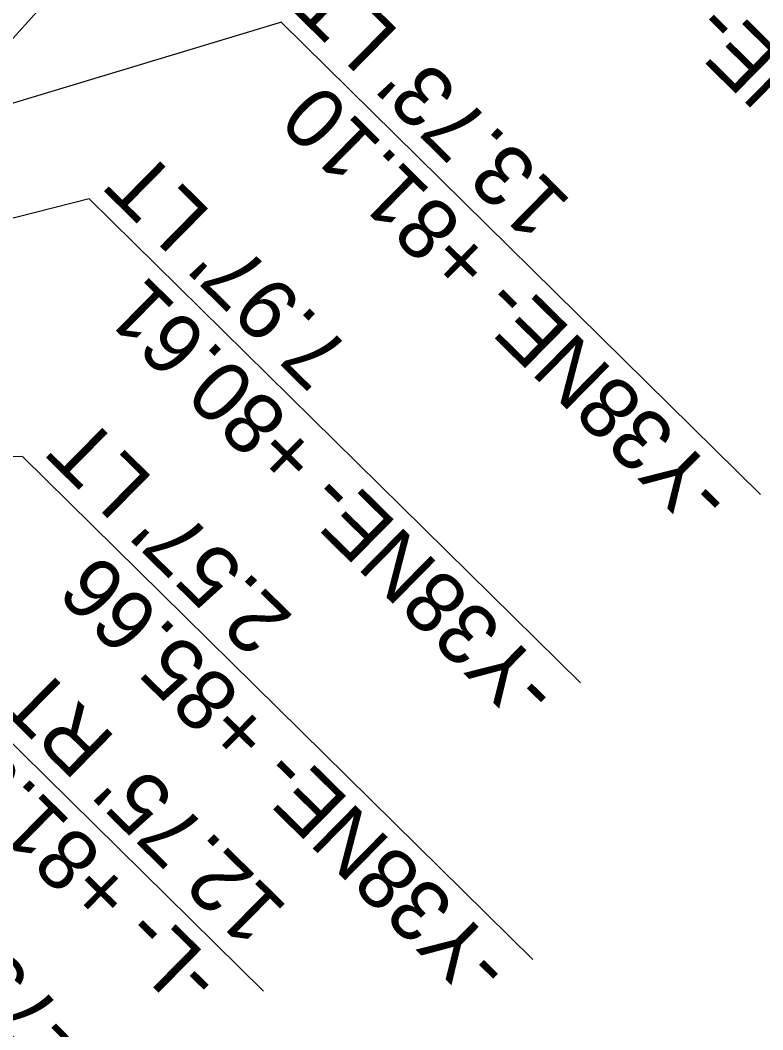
# Model space of a CAD drawing. Extents: x 1262642 to 1268358, y 767825 to 773481.
# Drawn here: x 1266893.6 to 1266954.7, y 772160.2 to 772243.3 of the extents above; entities that cross this region are included whole.
import ezdxf

# ---------------------------------------------------------------- set-up
doc = ezdxf.new("R2010")
doc.units = 0
for name, color, linetype in [('Prop Conc 2ft 6in Curb and Gutter', 7, 'Continuous'), ('Prop Conc 4in Sidewalk', 7, 'Continuous'), ('Prop Dimension', 7, 'Continuous'), ('Prop Dimension Text', 7, 'Continuous'), ('Prop Horizontal Alignment', 7, 'Continuous'), ('Prop Lane Lines', 7, 'Continuous')]:
    doc.layers.add(name, color=color, linetype=linetype)

msp = doc.modelspace()

# ---------------------------------------------------------------- linework, layer by layer
at = {"layer": 'Prop Conc 2ft 6in Curb and Gutter'}
msp.add_line((1267181.289, 772560.929), (1266887.233, 772235.447), dxfattribs=at)
at = {"layer": 'Prop Conc 4in Sidewalk'}
msp.add_line((1267181.199, 772560.829), (1266887.233, 772235.447), dxfattribs=at)
at = {"layer": 'Prop Dimension Text'}
for p, q in [((1266915.047, 772243.165), (1266954.515, 772204.277)), ((1266899.269, 772228.602), (1266939.698, 772188.767)), ((1266893.769, 772207.388), (1266935.782, 772165.992)), ((1266913.608, 772163.391), (1266883.239, 772193.314))]:
    msp.add_line(p, q, dxfattribs=at)
for points in [[(1266915.078, 772243.134), (1266802.546, 772209.185)], [(1266899.269, 772228.602), (1266806.543, 772204.999)], [(1266893.769, 772207.388), (1266813.883, 772205.081)]]:
    msp.add_lwpolyline(points, dxfattribs=at)
at = {"layer": 'Prop Horizontal Alignment'}
msp.add_arc((1275047.307, 780021.225), 11400, 222.9935866, 225.4043192, dxfattribs=at)
at = {"layer": 'Prop Lane Lines'}
msp.add_arc((1275047.307, 780021.225), 11427, 222.9935866, 225.3637298, dxfattribs=at)

# ---------------------------------------------------------------- texts
at = {"layer": 'Prop Dimension'}
msp.add_text("R=75'", height=5, rotation=134.2575, dxfattribs=at).set_placement((1266903.265, 772155.571))
at = {"layer": 'Prop Dimension Text'}
for s, p in [('-Y38NE- +03.82', (1266969.876, 772227.146)), ("13.73' LT", (1266939.066, 772228.336)), ('-Y38NE- +81.10', (1266952.534, 772204.537)), ("7.97' LT", (1266920.934, 772216.092)), ('-Y38NE- +80.61', (1266938.213, 772188.538)), ("2.57' LT", (1266916.163, 772194.16)), ('-Y38NE- +85.66', (1266934.283, 772165.777)), ("12.75' RT", (1266915.72, 772170.22)), ('-L- +81.99', (1266910.456, 772164.878))]:
    msp.add_text(s, height=5, rotation=135.42387, dxfattribs=at).set_placement(p)

doc.saveas('drawing.dxf')
